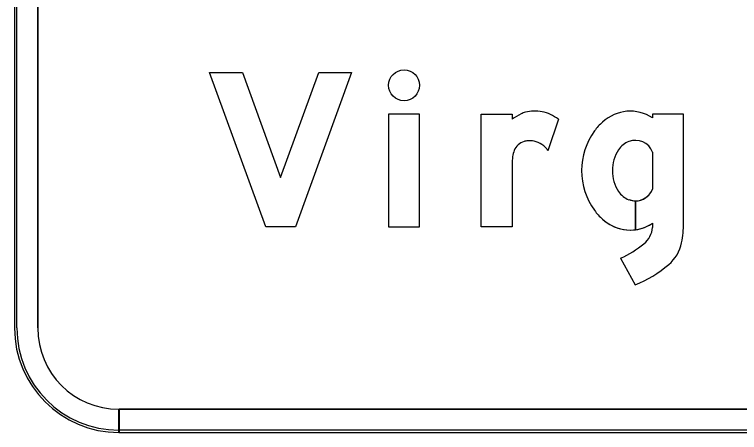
# Model space of a CAD drawing. Extents: x 1806251 to 1809821, y 414895 to 422886.
# Drawn here: x 1809676.515 to 1809677.14, y 414952.02 to 414952.38 of the extents above; entities that cross this region are included whole.
import ezdxf

# ---------------------------------------------------------------- set-up
doc = ezdxf.new("R2010")
doc.units = 0
for name, color, linetype in [('GSBWFILL', 7, 'Continuous'), ('GSCOLORFILL', 7, 'Continuous'), ('GSOUTLINE', 7, 'Continuous')]:
    doc.layers.add(name, color=color, linetype=linetype)

msp = doc.modelspace()

# ---------------------------------------------------------------- linework, layer by layer
at = {"layer": 'GSBWFILL'}
for p, q in [((1809676.5155, 414952.6505), (1809676.5155, 414952.1105)), ((1809676.5355, 414952.1105), (1809676.5355, 414952.6505)), ((1809676.98417, 414952.29025), (1809676.97516, 414952.2632)), ((1809677.0653, 414952.26198), (1809677.0653, 414952.23011)), ((1809677.05045, 414952.21998), (1809677.05045, 414952.19512)), ((1809677.05045, 414952.19512), (1809677.05045, 414952.21998)), ((1809677.0653, 414952.20067), (1809677.0653, 414952.1971)), ((1809677.03776, 414952.1705), (1809677.05036, 414952.14763)), ((1809676.6055, 414952.0205), (1809676.6055, 414952.0405)), ((1809678.5855, 414952.0405), (1809676.6057, 414952.0405)), ((1809676.6057, 414952.0405), (1809676.6057, 414952.0205)), ((1809676.6057, 414952.0205), (1809678.5855, 414952.0205))]:
    msp.add_line(p, q, dxfattribs=at)
for points in [[(1809676.7119, 414952.3305), (1809676.74477, 414952.24017), (1809676.77765, 414952.3305), (1809676.80595, 414952.3305), (1809676.75755, 414952.1975), (1809676.75755, 414952.1975), (1809676.73199, 414952.1975), (1809676.68359, 414952.3305)], [(1809676.83787, 414952.1975), (1809676.86447, 414952.1975), (1809676.86447, 414952.29459), (1809676.83787, 414952.29459)]]:
    msp.add_lwpolyline(points, close=True, dxfattribs=at)
for points in [[(1809676.94427, 414952.25118), (1809676.94427, 414952.1975), (1809676.91767, 414952.1975), (1809676.91767, 414952.29459), (1809676.94427, 414952.29459), (1809676.94427, 414952.29025)], [(1809677.0919, 414952.2008), (1809677.0919, 414952.29459), (1809677.0653, 414952.29459), (1809677.0653, 414952.29142)]]:
    msp.add_lwpolyline(points, dxfattribs=at)
for centre, radius, start, end in [((1809677.04602, 414952.26243), 0.03482, 56.36779, 133.06367), ((1809677.04954, 414952.25576), 0.04214, 130.37653, 144.58922), ((1809677.0623, 414952.24605), 0.05818, 144.06879, 180), ((1809677.05139, 414952.25367), 0.01862, 110.86757, 146.1465), ((1809677.05045, 414952.25615), 0.01596, 21.43196, 110.86757), ((1809677.06144, 414952.24693), 0.03072, 146.1465, 181.64619), ((1809677.0623, 414952.24605), 0.05818, 180, 215.93121), ((1809677.06144, 414952.24516), 0.03072, 178.35381, 213.8535), ((1809677.05139, 414952.23842), 0.01862, 213.8535, 249.13243), ((1809677.05045, 414952.23594), 0.01596, 270.02388, 338.56804), ((1809677.05045, 414952.23594), 0.01596, 249.13243, 270), ((1809677.04954, 414952.23633), 0.04214, 215.41078, 229.62348), ((1809677.04602, 414952.22966), 0.03482, 226.93633, 277.30932), ((1809677.04602, 414952.22966), 0.03482, 277.32035, 303.63221), ((1809677.00545, 414952.20079), 0.08645, 348.77046, 0), ((1809677.04507, 414952.1989), 0.02031, 308.93099, 354.92404), ((1809676.995, 414952.26089), 0.09999, 295.31901, 308.93099), ((1809677.05763, 414952.19043), 0.03325, 310.50401, 348.77046), ((1809677.01093, 414952.24511), 0.10515, 292.02081, 310.50401), ((1809676.6055, 414952.1105), 0.09, 180, 270), ((1809676.6055, 414952.1105), 0.07, 180, 270)]:
    msp.add_arc(centre, radius, start, end, dxfattribs=at)
msp.add_ellipse((1809676.85117, 414952.31953), major_axis=(0, 0.0133), ratio=0.999991, dxfattribs=at)
for centre, major_axis, start_param, end_param in [((1809676.97101, 414952.25481), (0, 0.04439), 0.443663, 0.646229), ((1809676.96051, 414952.27689), (0, 0.01995), 0.24142, 0.443663), ((1809676.96393, 414952.26301), (0, 0.03424), 6.103268, 6.524606), ((1809676.9647, 414952.26726), (0, 0.02992), 5.846069, 6.103268), ((1809676.96165, 414952.26071), (0, 0.03715), 5.631644, 5.846069), ((1809676.9584, 414952.25842), (0, 0.0133), 0.293855, 1.188904), ((1809676.95866, 414952.25755), (0, 0.0142), 0.067293, 0.293855), ((1809676.95914, 414952.25049), (0, 0.02128), 6.094384, 6.350479), ((1809676.95969, 414952.25342), (0, 0.0183), 5.27661, 6.094384), ((1809676.96532, 414952.25564), (0, 0.02076), 1.188904, 1.450084), ((1809677.00065, 414952.25112), (0, 0.05637), 1.445958, 1.569673)]:
    msp.add_ellipse(centre, major_axis=major_axis, ratio=0.999994, start_param=start_param, end_param=end_param, dxfattribs=at)
at = {"layer": 'GSCOLORFILL'}
for p, q in [((1809676.5155, 414952.6505), (1809676.5155, 414952.1105)), ((1809676.5155, 414952.6505), (1809676.5155, 414952.1105)), ((1809676.5155, 414952.6505), (1809676.5155, 414952.1105)), ((1809676.5175, 414952.1105), (1809676.5175, 414952.6505)), ((1809676.5355, 414952.1105), (1809676.5355, 414952.6505)), ((1809676.98417, 414952.29025), (1809676.97516, 414952.2632)), ((1809677.0653, 414952.26198), (1809677.0653, 414952.23011)), ((1809677.05045, 414952.21998), (1809677.05045, 414952.19512)), ((1809677.05045, 414952.19512), (1809677.05045, 414952.21998)), ((1809677.0653, 414952.20067), (1809677.0653, 414952.1971)), ((1809677.03776, 414952.1705), (1809677.05036, 414952.14763)), ((1809676.6055, 414952.0205), (1809676.6055, 414952.0405)), ((1809678.5855, 414952.0405), (1809676.6057, 414952.0405)), ((1809676.6057, 414952.0405), (1809676.6057, 414952.0205)), ((1809676.6055, 414952.0205), (1809676.6055, 414952.0225)), ((1809676.6055, 414952.0205), (1809678.5855, 414952.0205)), ((1809678.5855, 414952.0225), (1809676.60552, 414952.0225)), ((1809676.60552, 414952.0225), (1809676.60552, 414952.0205)), ((1809676.60552, 414952.0205), (1809678.5855, 414952.0205)), ((1809676.6057, 414952.0205), (1809678.5855, 414952.0205))]:
    msp.add_line(p, q, dxfattribs=at)
for points in [[(1809676.7119, 414952.3305), (1809676.74477, 414952.24017), (1809676.77765, 414952.3305), (1809676.80595, 414952.3305), (1809676.75755, 414952.1975), (1809676.75755, 414952.1975), (1809676.73199, 414952.1975), (1809676.68359, 414952.3305)], [(1809676.83787, 414952.1975), (1809676.86447, 414952.1975), (1809676.86447, 414952.29459), (1809676.83787, 414952.29459)]]:
    msp.add_lwpolyline(points, close=True, dxfattribs=at)
for points in [[(1809676.94427, 414952.25118), (1809676.94427, 414952.1975), (1809676.91767, 414952.1975), (1809676.91767, 414952.29459), (1809676.94427, 414952.29459), (1809676.94427, 414952.29025)], [(1809677.0919, 414952.2008), (1809677.0919, 414952.29459), (1809677.0653, 414952.29459), (1809677.0653, 414952.29142)]]:
    msp.add_lwpolyline(points, dxfattribs=at)
for centre, radius, start, end in [((1809677.04602, 414952.26243), 0.03482, 56.36779, 133.06367), ((1809677.04954, 414952.25576), 0.04214, 130.37653, 144.58922), ((1809677.0623, 414952.24605), 0.05818, 144.06879, 180), ((1809677.05139, 414952.25367), 0.01862, 110.86757, 146.1465), ((1809677.05045, 414952.25615), 0.01596, 21.43196, 110.86757), ((1809677.06144, 414952.24693), 0.03072, 146.1465, 181.64619), ((1809677.0623, 414952.24605), 0.05818, 180, 215.93121), ((1809677.06144, 414952.24516), 0.03072, 178.35381, 213.8535), ((1809677.05139, 414952.23842), 0.01862, 213.8535, 249.13243), ((1809677.05045, 414952.23594), 0.01596, 270.02388, 338.56804), ((1809677.05045, 414952.23594), 0.01596, 249.13243, 270), ((1809677.04954, 414952.23633), 0.04214, 215.41078, 229.62348), ((1809677.04602, 414952.22966), 0.03482, 226.93633, 277.30932), ((1809677.04602, 414952.22966), 0.03482, 277.32035, 303.63221), ((1809677.00545, 414952.20079), 0.08645, 348.77046, 0), ((1809677.04507, 414952.1989), 0.02031, 308.93099, 354.92404), ((1809676.995, 414952.26089), 0.09999, 295.31901, 308.93099), ((1809677.05763, 414952.19043), 0.03325, 310.50401, 348.77046), ((1809677.01093, 414952.24511), 0.10515, 292.02081, 310.50401), ((1809676.6055, 414952.1105), 0.09, 180, 270), ((1809676.6055, 414952.1105), 0.09, 180, 270), ((1809676.6055, 414952.1105), 0.09, 180, 270), ((1809676.6055, 414952.1105), 0.088, 180, 270), ((1809676.6055, 414952.1105), 0.07, 180, 270)]:
    msp.add_arc(centre, radius, start, end, dxfattribs=at)
msp.add_ellipse((1809676.85117, 414952.31953), major_axis=(0, 0.0133), ratio=0.999991, dxfattribs=at)
for centre, major_axis, start_param, end_param in [((1809676.97101, 414952.25481), (0, 0.04439), 0.443663, 0.646229), ((1809676.96051, 414952.27689), (0, 0.01995), 0.24142, 0.443663), ((1809676.96393, 414952.26301), (0, 0.03424), 6.103268, 6.524606), ((1809676.9647, 414952.26726), (0, 0.02992), 5.846069, 6.103268), ((1809676.96165, 414952.26071), (0, 0.03715), 5.631644, 5.846069), ((1809676.9584, 414952.25842), (0, 0.0133), 0.293855, 1.188904), ((1809676.95866, 414952.25755), (0, 0.0142), 0.067293, 0.293855), ((1809676.95914, 414952.25049), (0, 0.02128), 6.094384, 6.350479), ((1809676.95969, 414952.25342), (0, 0.0183), 5.27661, 6.094384), ((1809676.96532, 414952.25564), (0, 0.02076), 1.188904, 1.450084), ((1809677.00065, 414952.25112), (0, 0.05637), 1.445958, 1.569673)]:
    msp.add_ellipse(centre, major_axis=major_axis, ratio=0.999994, start_param=start_param, end_param=end_param, dxfattribs=at)
at = {"layer": 'GSOUTLINE'}
for p, q in [((1809676.5155, 414952.6505), (1809676.5155, 414952.1105)), ((1809676.5355, 414952.6505), (1809676.5355, 414952.1105)), ((1809676.98417, 414952.29025), (1809676.97516, 414952.2632)), ((1809677.0653, 414952.26198), (1809677.0653, 414952.23011)), ((1809677.0653, 414952.20067), (1809677.0653, 414952.1971)), ((1809677.03776, 414952.1705), (1809677.05036, 414952.14763)), ((1809676.6055, 414952.0405), (1809678.5855, 414952.0405)), ((1809676.6055, 414952.0205), (1809678.5855, 414952.0205))]:
    msp.add_line(p, q, dxfattribs=at)
for points in [[(1809676.7119, 414952.3305), (1809676.74477, 414952.24017), (1809676.77765, 414952.3305), (1809676.80595, 414952.3305), (1809676.75755, 414952.1975), (1809676.75755, 414952.1975), (1809676.73199, 414952.1975), (1809676.68359, 414952.3305)], [(1809676.83787, 414952.1975), (1809676.86447, 414952.1975), (1809676.86447, 414952.29459), (1809676.83787, 414952.29459)]]:
    msp.add_lwpolyline(points, close=True, dxfattribs=at)
for points in [[(1809676.94427, 414952.25118), (1809676.94427, 414952.1975), (1809676.91767, 414952.1975), (1809676.91767, 414952.29459), (1809676.94427, 414952.29459), (1809676.94427, 414952.29025)], [(1809677.0919, 414952.2008), (1809677.0919, 414952.29459), (1809677.0653, 414952.29459), (1809677.0653, 414952.29142)]]:
    msp.add_lwpolyline(points, dxfattribs=at)
for centre, radius, start, end in [((1809677.04602, 414952.26243), 0.03482, 56.36779, 133.06367), ((1809677.04954, 414952.25576), 0.04214, 130.37653, 144.58922), ((1809677.0623, 414952.24605), 0.05818, 144.06879, 180), ((1809677.05139, 414952.25367), 0.01862, 110.86757, 146.1465), ((1809677.05045, 414952.25615), 0.01596, 21.43196, 110.86757), ((1809677.06144, 414952.24693), 0.03072, 146.1465, 181.64619), ((1809677.0623, 414952.24605), 0.05818, 180, 215.93121), ((1809677.06144, 414952.24516), 0.03072, 178.35381, 213.8535), ((1809677.05139, 414952.23842), 0.01862, 213.8535, 249.13243), ((1809677.05045, 414952.23594), 0.01596, 249.13243, 338.56804), ((1809677.04954, 414952.23633), 0.04214, 215.41078, 229.62348), ((1809677.04602, 414952.22966), 0.03482, 226.93633, 303.63221), ((1809677.00545, 414952.20079), 0.08645, 348.77046, 0), ((1809677.04507, 414952.1989), 0.02031, 308.93099, 354.92404), ((1809676.995, 414952.26089), 0.09999, 295.31901, 308.93099), ((1809677.05763, 414952.19043), 0.03325, 310.50401, 348.77046), ((1809677.01093, 414952.24511), 0.10515, 292.02081, 310.50401), ((1809676.6055, 414952.1105), 0.09, 180, 270), ((1809676.6055, 414952.1105), 0.07, 180, 270)]:
    msp.add_arc(centre, radius, start, end, dxfattribs=at)
msp.add_ellipse((1809676.85117, 414952.31953), major_axis=(0, 0.0133), ratio=0.999991, dxfattribs=at)
for centre, major_axis, start_param, end_param in [((1809676.97101, 414952.25481), (0, 0.04439), 0.443663, 0.646229), ((1809676.96051, 414952.27689), (0, 0.01995), 0.24142, 0.443663), ((1809676.96393, 414952.26301), (0, 0.03424), 6.103268, 6.524606), ((1809676.9647, 414952.26726), (0, 0.02993), 5.846069, 6.103268), ((1809676.96165, 414952.26071), (0, 0.03715), 5.631644, 5.846069), ((1809676.9584, 414952.25842), (0, 0.0133), 0.293855, 1.188904), ((1809676.95866, 414952.25755), (0, 0.0142), 0.067293, 0.293855), ((1809676.95914, 414952.25049), (0, 0.02128), 6.094384, 6.350479), ((1809676.95969, 414952.25342), (0, 0.0183), 5.27661, 6.094384), ((1809676.96532, 414952.25564), (0, 0.02076), 1.188904, 1.450084), ((1809677.00065, 414952.25112), (0, 0.05637), 1.445958, 1.569673)]:
    msp.add_ellipse(centre, major_axis=major_axis, ratio=0.999994, start_param=start_param, end_param=end_param, dxfattribs=at)

doc.saveas('drawing.dxf')
